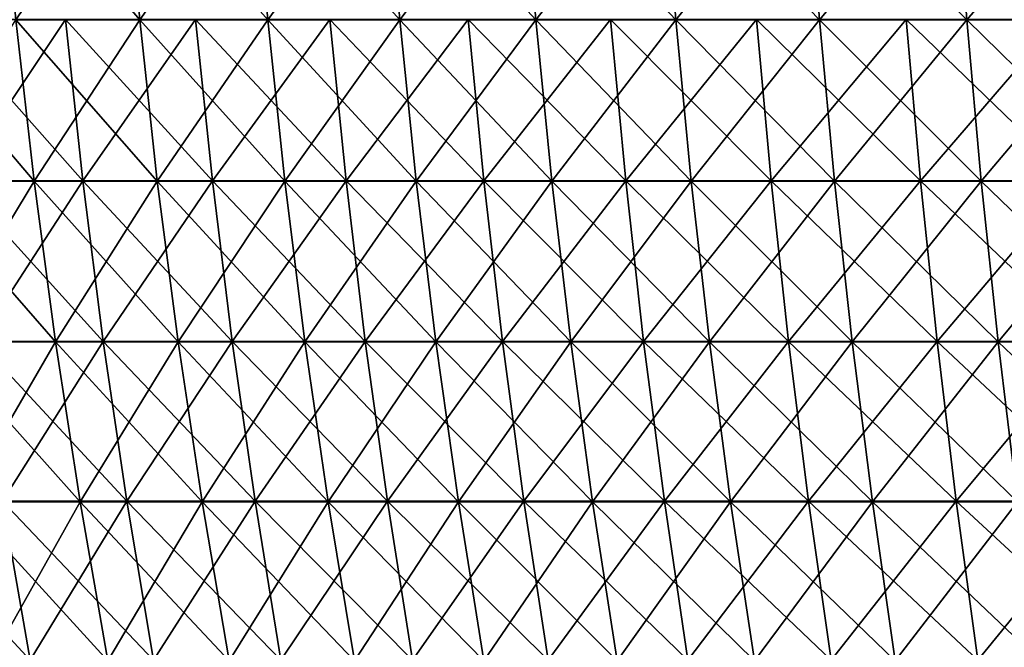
# Model space of a CAD drawing. Header units: millimetres. Extents: x -125 to 125, y -45 to 4025.
# Tile 381 of 656: x -93 to -73, y 3996 to 4009. Entities that reach past the tile are written whole.
import ezdxf

# ---------------------------------------------------------------- set-up
doc = ezdxf.new("R2010")
doc.units = ezdxf.units.MM
doc.header["$LTSCALE"] = 6.999206
for name, color, linetype in [('21', 7, 'CONTINUOUS'), ('22', 7, 'CONTINUOUS'), ('23', 7, 'CONTINUOUS'), ('24', 7, 'CONTINUOUS')]:
    doc.layers.add(name, color=color, linetype=linetype)

msp = doc.modelspace()

# ---------------------------------------------------------------- linework, layer by layer
at = {"layer": '21', "color": 7, "linetype": 'CONTINUOUS'}
for points in [[(-93.754, 4005.425, 80.324), (-91.236, 4005.425, 83.173), (-94.112, 4008.668, 80.63), (-93.754, 4005.425, 80.324)], [(-94.112, 4008.668, 80.63), (-91.236, 4005.425, 83.173), (-91.584, 4008.668, 83.49), (-94.112, 4008.668, 80.63)], [(-91.236, 4005.425, 83.173), (-88.632, 4005.425, 85.943), (-91.584, 4008.668, 83.49), (-91.236, 4005.425, 83.173)], [(-91.584, 4008.668, 83.49), (-88.632, 4005.425, 85.943), (-88.97, 4008.668, 86.271), (-91.584, 4008.668, 83.49)], [(-88.632, 4005.425, 85.943), (-85.943, 4005.425, 88.632), (-88.97, 4008.668, 86.271), (-88.632, 4005.425, 85.943)], [(-88.97, 4008.668, 86.271), (-85.943, 4005.425, 88.632), (-86.271, 4008.668, 88.97), (-88.97, 4008.668, 86.271)], [(-85.943, 4005.425, 88.632), (-83.173, 4005.425, 91.236), (-86.271, 4008.668, 88.97), (-85.943, 4005.425, 88.632)], [(-86.271, 4008.668, 88.97), (-83.173, 4005.425, 91.236), (-83.49, 4008.668, 91.584), (-86.271, 4008.668, 88.97)], [(-83.173, 4005.425, 91.236), (-80.324, 4005.425, 93.754), (-83.49, 4008.668, 91.584), (-83.173, 4005.425, 91.236)], [(-83.49, 4008.668, 91.584), (-80.324, 4005.425, 93.754), (-80.63, 4008.668, 94.112), (-83.49, 4008.668, 91.584)], [(-80.324, 4005.425, 93.754), (-77.399, 4005.425, 96.184), (-80.63, 4008.668, 94.112), (-80.324, 4005.425, 93.754)], [(-80.63, 4008.668, 94.112), (-77.399, 4005.425, 96.184), (-77.694, 4008.668, 96.55), (-80.63, 4008.668, 94.112)], [(-77.399, 4005.425, 96.184), (-74.4, 4005.425, 98.521), (-77.694, 4008.668, 96.55), (-77.399, 4005.425, 96.184)], [(-77.694, 4008.668, 96.55), (-74.4, 4005.425, 98.521), (-74.684, 4008.668, 98.897), (-77.694, 4008.668, 96.55)], [(-74.4, 4005.425, 98.521), (-71.331, 4005.425, 100.766), (-74.684, 4008.668, 98.897), (-74.4, 4005.425, 98.521)], [(-74.684, 4008.668, 98.897), (-71.331, 4005.425, 100.766), (-71.603, 4008.668, 101.15), (-74.684, 4008.668, 98.897)], [(-93.333, 4002.196, 79.963), (-90.826, 4002.196, 82.799), (-93.754, 4005.425, 80.324), (-93.333, 4002.196, 79.963)], [(-93.754, 4005.425, 80.324), (-90.826, 4002.196, 82.799), (-91.236, 4005.425, 83.173), (-93.754, 4005.425, 80.324)], [(-90.826, 4002.196, 82.799), (-88.233, 4002.196, 85.557), (-91.236, 4005.425, 83.173), (-90.826, 4002.196, 82.799)], [(-91.236, 4005.425, 83.173), (-88.233, 4002.196, 85.557), (-88.632, 4005.425, 85.943), (-91.236, 4005.425, 83.173)], [(-88.233, 4002.196, 85.557), (-85.557, 4002.196, 88.233), (-88.632, 4005.425, 85.943), (-88.233, 4002.196, 85.557)], [(-88.632, 4005.425, 85.943), (-85.557, 4002.196, 88.233), (-85.943, 4005.425, 88.632), (-88.632, 4005.425, 85.943)], [(-85.557, 4002.196, 88.233), (-82.799, 4002.196, 90.826), (-85.943, 4005.425, 88.632), (-85.557, 4002.196, 88.233)], [(-85.943, 4005.425, 88.632), (-82.799, 4002.196, 90.826), (-83.173, 4005.425, 91.236), (-85.943, 4005.425, 88.632)], [(-82.799, 4002.196, 90.826), (-79.963, 4002.196, 93.333), (-83.173, 4005.425, 91.236), (-82.799, 4002.196, 90.826)], [(-83.173, 4005.425, 91.236), (-79.963, 4002.196, 93.333), (-80.324, 4005.425, 93.754), (-83.173, 4005.425, 91.236)], [(-79.963, 4002.196, 93.333), (-77.05, 4002.196, 95.751), (-80.324, 4005.425, 93.754), (-79.963, 4002.196, 93.333)], [(-80.324, 4005.425, 93.754), (-77.05, 4002.196, 95.751), (-77.399, 4005.425, 96.184), (-80.324, 4005.425, 93.754)], [(-77.05, 4002.196, 95.751), (-74.065, 4002.196, 98.078), (-77.399, 4005.425, 96.184), (-77.05, 4002.196, 95.751)], [(-77.399, 4005.425, 96.184), (-74.065, 4002.196, 98.078), (-74.4, 4005.425, 98.521), (-77.399, 4005.425, 96.184)], [(-74.065, 4002.196, 98.078), (-71.01, 4002.196, 100.313), (-74.4, 4005.425, 98.521), (-74.065, 4002.196, 98.078)], [(-74.4, 4005.425, 98.521), (-71.01, 4002.196, 100.313), (-71.331, 4005.425, 100.766), (-74.4, 4005.425, 98.521)], [(-92.847, 3998.983, 79.546), (-90.353, 3998.983, 82.368), (-93.333, 4002.196, 79.963), (-92.847, 3998.983, 79.546)], [(-93.333, 4002.196, 79.963), (-90.353, 3998.983, 82.368), (-90.826, 4002.196, 82.799), (-93.333, 4002.196, 79.963)], [(-90.353, 3998.983, 82.368), (-87.774, 3998.983, 85.111), (-90.826, 4002.196, 82.799), (-90.353, 3998.983, 82.368)], [(-90.826, 4002.196, 82.799), (-87.774, 3998.983, 85.111), (-88.233, 4002.196, 85.557), (-90.826, 4002.196, 82.799)], [(-87.774, 3998.983, 85.111), (-85.111, 3998.983, 87.774), (-88.233, 4002.196, 85.557), (-87.774, 3998.983, 85.111)], [(-88.233, 4002.196, 85.557), (-85.111, 3998.983, 87.774), (-85.557, 4002.196, 88.233), (-88.233, 4002.196, 85.557)], [(-85.111, 3998.983, 87.774), (-82.368, 3998.983, 90.353), (-85.557, 4002.196, 88.233), (-85.111, 3998.983, 87.774)], [(-85.557, 4002.196, 88.233), (-82.368, 3998.983, 90.353), (-82.799, 4002.196, 90.826), (-85.557, 4002.196, 88.233)], [(-82.368, 3998.983, 90.353), (-79.546, 3998.983, 92.847), (-82.799, 4002.196, 90.826), (-82.368, 3998.983, 90.353)], [(-82.799, 4002.196, 90.826), (-79.546, 3998.983, 92.847), (-79.963, 4002.196, 93.333), (-82.799, 4002.196, 90.826)], [(-79.546, 3998.983, 92.847), (-76.649, 3998.983, 95.252), (-79.963, 4002.196, 93.333), (-79.546, 3998.983, 92.847)], [(-79.963, 4002.196, 93.333), (-76.649, 3998.983, 95.252), (-77.05, 4002.196, 95.751), (-79.963, 4002.196, 93.333)], [(-76.649, 3998.983, 95.252), (-73.68, 3998.983, 97.568), (-77.05, 4002.196, 95.751), (-76.649, 3998.983, 95.252)], [(-77.05, 4002.196, 95.751), (-73.68, 3998.983, 97.568), (-74.065, 4002.196, 98.078), (-77.05, 4002.196, 95.751)], [(-73.68, 3998.983, 97.568), (-70.64, 3998.983, 99.79), (-74.065, 4002.196, 98.078), (-73.68, 3998.983, 97.568)], [(-74.065, 4002.196, 98.078), (-70.64, 3998.983, 99.79), (-71.01, 4002.196, 100.313), (-74.065, 4002.196, 98.078)], [(-94.688, 3995.788, 76.195), (-92.297, 3995.788, 79.075), (-95.252, 3998.983, 76.649), (-94.688, 3995.788, 76.195)], [(-95.252, 3998.983, 76.649), (-92.297, 3995.788, 79.075), (-92.847, 3998.983, 79.546), (-95.252, 3998.983, 76.649)], [(-92.297, 3995.788, 79.075), (-89.818, 3995.788, 81.88), (-92.847, 3998.983, 79.546), (-92.297, 3995.788, 79.075)], [(-92.847, 3998.983, 79.546), (-89.818, 3995.788, 81.88), (-90.353, 3998.983, 82.368), (-92.847, 3998.983, 79.546)], [(-89.818, 3995.788, 81.88), (-87.254, 3995.788, 84.607), (-90.353, 3998.983, 82.368), (-89.818, 3995.788, 81.88)], [(-90.353, 3998.983, 82.368), (-87.254, 3995.788, 84.607), (-87.774, 3998.983, 85.111), (-90.353, 3998.983, 82.368)], [(-87.254, 3995.788, 84.607), (-84.607, 3995.788, 87.254), (-87.774, 3998.983, 85.111), (-87.254, 3995.788, 84.607)], [(-87.774, 3998.983, 85.111), (-84.607, 3995.788, 87.254), (-85.111, 3998.983, 87.774), (-87.774, 3998.983, 85.111)], [(-84.607, 3995.788, 87.254), (-81.88, 3995.788, 89.818), (-85.111, 3998.983, 87.774), (-84.607, 3995.788, 87.254)], [(-85.111, 3998.983, 87.774), (-81.88, 3995.788, 89.818), (-82.368, 3998.983, 90.353), (-85.111, 3998.983, 87.774)], [(-81.88, 3995.788, 89.818), (-79.075, 3995.788, 92.297), (-82.368, 3998.983, 90.353), (-81.88, 3995.788, 89.818)], [(-82.368, 3998.983, 90.353), (-79.075, 3995.788, 92.297), (-79.546, 3998.983, 92.847), (-82.368, 3998.983, 90.353)], [(-79.075, 3995.788, 92.297), (-76.195, 3995.788, 94.688), (-79.546, 3998.983, 92.847), (-79.075, 3995.788, 92.297)], [(-79.546, 3998.983, 92.847), (-76.195, 3995.788, 94.688), (-76.649, 3998.983, 95.252), (-79.546, 3998.983, 92.847)], [(-76.195, 3995.788, 94.688), (-73.243, 3995.788, 96.99), (-76.649, 3998.983, 95.252), (-76.195, 3995.788, 94.688)], [(-76.649, 3998.983, 95.252), (-73.243, 3995.788, 96.99), (-73.68, 3998.983, 97.568), (-76.649, 3998.983, 95.252)], [(-73.243, 3995.788, 96.99), (-70.222, 3995.788, 99.199), (-73.68, 3998.983, 97.568), (-73.243, 3995.788, 96.99)], [(-73.68, 3998.983, 97.568), (-70.222, 3995.788, 99.199), (-70.64, 3998.983, 99.79), (-73.68, 3998.983, 97.568)]]:
    msp.add_3dface(points, dxfattribs=at)
at = {"layer": '22', "color": 7, "linetype": 'CONTINUOUS'}
for points in [[(-91.584, 4008.668, -83.49), (-93.754, 4005.425, -80.324), (-94.112, 4008.668, -80.63), (-91.584, 4008.668, -83.49)], [(-91.236, 4005.425, -83.173), (-93.754, 4005.425, -80.324), (-91.584, 4008.668, -83.49), (-91.236, 4005.425, -83.173)], [(-88.97, 4008.668, -86.271), (-91.236, 4005.425, -83.173), (-91.584, 4008.668, -83.49), (-88.97, 4008.668, -86.271)], [(-88.632, 4005.425, -85.943), (-91.236, 4005.425, -83.173), (-88.97, 4008.668, -86.271), (-88.632, 4005.425, -85.943)], [(-86.271, 4008.668, -88.97), (-88.632, 4005.425, -85.943), (-88.97, 4008.668, -86.271), (-86.271, 4008.668, -88.97)], [(-85.943, 4005.425, -88.632), (-88.632, 4005.425, -85.943), (-86.271, 4008.668, -88.97), (-85.943, 4005.425, -88.632)], [(-83.49, 4008.668, -91.584), (-85.943, 4005.425, -88.632), (-86.271, 4008.668, -88.97), (-83.49, 4008.668, -91.584)], [(-83.173, 4005.425, -91.236), (-85.943, 4005.425, -88.632), (-83.49, 4008.668, -91.584), (-83.173, 4005.425, -91.236)], [(-80.63, 4008.668, -94.112), (-83.173, 4005.425, -91.236), (-83.49, 4008.668, -91.584), (-80.63, 4008.668, -94.112)], [(-80.324, 4005.425, -93.754), (-83.173, 4005.425, -91.236), (-80.63, 4008.668, -94.112), (-80.324, 4005.425, -93.754)], [(-77.694, 4008.668, -96.55), (-80.324, 4005.425, -93.754), (-80.63, 4008.668, -94.112), (-77.694, 4008.668, -96.55)], [(-77.399, 4005.425, -96.184), (-80.324, 4005.425, -93.754), (-77.694, 4008.668, -96.55), (-77.399, 4005.425, -96.184)], [(-74.684, 4008.668, -98.897), (-77.399, 4005.425, -96.184), (-77.694, 4008.668, -96.55), (-74.684, 4008.668, -98.897)], [(-74.4, 4005.425, -98.521), (-77.399, 4005.425, -96.184), (-74.684, 4008.668, -98.897), (-74.4, 4005.425, -98.521)], [(-71.603, 4008.668, -101.15), (-74.4, 4005.425, -98.521), (-74.684, 4008.668, -98.897), (-71.603, 4008.668, -101.15)], [(-71.331, 4005.425, -100.766), (-74.4, 4005.425, -98.521), (-71.603, 4008.668, -101.15), (-71.331, 4005.425, -100.766)], [(-91.236, 4005.425, -83.173), (-93.333, 4002.196, -79.963), (-93.754, 4005.425, -80.324), (-91.236, 4005.425, -83.173)], [(-90.826, 4002.196, -82.799), (-93.333, 4002.196, -79.963), (-91.236, 4005.425, -83.173), (-90.826, 4002.196, -82.799)], [(-88.632, 4005.425, -85.943), (-90.826, 4002.196, -82.799), (-91.236, 4005.425, -83.173), (-88.632, 4005.425, -85.943)], [(-88.233, 4002.196, -85.557), (-90.826, 4002.196, -82.799), (-88.632, 4005.425, -85.943), (-88.233, 4002.196, -85.557)], [(-85.943, 4005.425, -88.632), (-88.233, 4002.196, -85.557), (-88.632, 4005.425, -85.943), (-85.943, 4005.425, -88.632)], [(-85.557, 4002.196, -88.233), (-88.233, 4002.196, -85.557), (-85.943, 4005.425, -88.632), (-85.557, 4002.196, -88.233)], [(-83.173, 4005.425, -91.236), (-85.557, 4002.196, -88.233), (-85.943, 4005.425, -88.632), (-83.173, 4005.425, -91.236)], [(-82.799, 4002.196, -90.826), (-85.557, 4002.196, -88.233), (-83.173, 4005.425, -91.236), (-82.799, 4002.196, -90.826)], [(-80.324, 4005.425, -93.754), (-82.799, 4002.196, -90.826), (-83.173, 4005.425, -91.236), (-80.324, 4005.425, -93.754)], [(-79.963, 4002.196, -93.333), (-82.799, 4002.196, -90.826), (-80.324, 4005.425, -93.754), (-79.963, 4002.196, -93.333)], [(-77.399, 4005.425, -96.184), (-79.963, 4002.196, -93.333), (-80.324, 4005.425, -93.754), (-77.399, 4005.425, -96.184)], [(-77.05, 4002.196, -95.751), (-79.963, 4002.196, -93.333), (-77.399, 4005.425, -96.184), (-77.05, 4002.196, -95.751)], [(-74.4, 4005.425, -98.521), (-77.05, 4002.196, -95.751), (-77.399, 4005.425, -96.184), (-74.4, 4005.425, -98.521)], [(-74.065, 4002.196, -98.078), (-77.05, 4002.196, -95.751), (-74.4, 4005.425, -98.521), (-74.065, 4002.196, -98.078)], [(-71.331, 4005.425, -100.766), (-74.065, 4002.196, -98.078), (-74.4, 4005.425, -98.521), (-71.331, 4005.425, -100.766)], [(-71.01, 4002.196, -100.313), (-74.065, 4002.196, -98.078), (-71.331, 4005.425, -100.766), (-71.01, 4002.196, -100.313)], [(-90.826, 4002.196, -82.799), (-92.847, 3998.983, -79.546), (-93.333, 4002.196, -79.963), (-90.826, 4002.196, -82.799)], [(-90.353, 3998.983, -82.368), (-92.847, 3998.983, -79.546), (-90.826, 4002.196, -82.799), (-90.353, 3998.983, -82.368)], [(-88.233, 4002.196, -85.557), (-90.353, 3998.983, -82.368), (-90.826, 4002.196, -82.799), (-88.233, 4002.196, -85.557)], [(-87.774, 3998.983, -85.111), (-90.353, 3998.983, -82.368), (-88.233, 4002.196, -85.557), (-87.774, 3998.983, -85.111)], [(-85.557, 4002.196, -88.233), (-87.774, 3998.983, -85.111), (-88.233, 4002.196, -85.557), (-85.557, 4002.196, -88.233)], [(-85.111, 3998.983, -87.774), (-87.774, 3998.983, -85.111), (-85.557, 4002.196, -88.233), (-85.111, 3998.983, -87.774)], [(-82.799, 4002.196, -90.826), (-85.111, 3998.983, -87.774), (-85.557, 4002.196, -88.233), (-82.799, 4002.196, -90.826)], [(-82.368, 3998.983, -90.353), (-85.111, 3998.983, -87.774), (-82.799, 4002.196, -90.826), (-82.368, 3998.983, -90.353)], [(-79.963, 4002.196, -93.333), (-82.368, 3998.983, -90.353), (-82.799, 4002.196, -90.826), (-79.963, 4002.196, -93.333)], [(-79.546, 3998.983, -92.847), (-82.368, 3998.983, -90.353), (-79.963, 4002.196, -93.333), (-79.546, 3998.983, -92.847)], [(-77.05, 4002.196, -95.751), (-79.546, 3998.983, -92.847), (-79.963, 4002.196, -93.333), (-77.05, 4002.196, -95.751)], [(-76.649, 3998.983, -95.252), (-79.546, 3998.983, -92.847), (-77.05, 4002.196, -95.751), (-76.649, 3998.983, -95.252)], [(-74.065, 4002.196, -98.078), (-76.649, 3998.983, -95.252), (-77.05, 4002.196, -95.751), (-74.065, 4002.196, -98.078)], [(-73.68, 3998.983, -97.568), (-76.649, 3998.983, -95.252), (-74.065, 4002.196, -98.078), (-73.68, 3998.983, -97.568)], [(-71.01, 4002.196, -100.313), (-73.68, 3998.983, -97.568), (-74.065, 4002.196, -98.078), (-71.01, 4002.196, -100.313)], [(-70.64, 3998.983, -99.79), (-73.68, 3998.983, -97.568), (-71.01, 4002.196, -100.313), (-70.64, 3998.983, -99.79)], [(-92.297, 3995.788, -79.075), (-94.688, 3995.788, -76.195), (-92.847, 3998.983, -79.546), (-92.297, 3995.788, -79.075)], [(-90.353, 3998.983, -82.368), (-92.297, 3995.788, -79.075), (-92.847, 3998.983, -79.546), (-90.353, 3998.983, -82.368)], [(-89.818, 3995.788, -81.88), (-92.297, 3995.788, -79.075), (-90.353, 3998.983, -82.368), (-89.818, 3995.788, -81.88)], [(-87.774, 3998.983, -85.111), (-89.818, 3995.788, -81.88), (-90.353, 3998.983, -82.368), (-87.774, 3998.983, -85.111)], [(-87.254, 3995.788, -84.607), (-89.818, 3995.788, -81.88), (-87.774, 3998.983, -85.111), (-87.254, 3995.788, -84.607)], [(-85.111, 3998.983, -87.774), (-87.254, 3995.788, -84.607), (-87.774, 3998.983, -85.111), (-85.111, 3998.983, -87.774)], [(-84.607, 3995.788, -87.254), (-87.254, 3995.788, -84.607), (-85.111, 3998.983, -87.774), (-84.607, 3995.788, -87.254)], [(-82.368, 3998.983, -90.353), (-84.607, 3995.788, -87.254), (-85.111, 3998.983, -87.774), (-82.368, 3998.983, -90.353)], [(-81.88, 3995.788, -89.818), (-84.607, 3995.788, -87.254), (-82.368, 3998.983, -90.353), (-81.88, 3995.788, -89.818)], [(-79.546, 3998.983, -92.847), (-81.88, 3995.788, -89.818), (-82.368, 3998.983, -90.353), (-79.546, 3998.983, -92.847)], [(-79.075, 3995.788, -92.297), (-81.88, 3995.788, -89.818), (-79.546, 3998.983, -92.847), (-79.075, 3995.788, -92.297)], [(-76.649, 3998.983, -95.252), (-79.075, 3995.788, -92.297), (-79.546, 3998.983, -92.847), (-76.649, 3998.983, -95.252)], [(-76.195, 3995.788, -94.688), (-79.075, 3995.788, -92.297), (-76.649, 3998.983, -95.252), (-76.195, 3995.788, -94.688)], [(-73.68, 3998.983, -97.568), (-76.195, 3995.788, -94.688), (-76.649, 3998.983, -95.252), (-73.68, 3998.983, -97.568)], [(-73.243, 3995.788, -96.99), (-76.195, 3995.788, -94.688), (-73.68, 3998.983, -97.568), (-73.243, 3995.788, -96.99)], [(-70.64, 3998.983, -99.79), (-73.243, 3995.788, -96.99), (-73.68, 3998.983, -97.568), (-70.64, 3998.983, -99.79)], [(-70.222, 3995.788, -99.199), (-73.243, 3995.788, -96.99), (-70.64, 3998.983, -99.79), (-70.222, 3995.788, -99.199)]]:
    msp.add_3dface(points, dxfattribs=at)
at = {"layer": '23', "color": 7, "linetype": 'CONTINUOUS'}
for points in [[(-92.579, 4008.658, -79.317), (-90.092, 4008.658, -82.13), (-92.877, 4011.913, -79.572), (-92.579, 4008.658, -79.317)], [(-92.877, 4011.913, -79.572), (-90.092, 4008.658, -82.13), (-90.382, 4011.913, -82.394), (-92.877, 4011.913, -79.572)], [(-90.092, 4008.658, -82.13), (-87.52, 4008.658, -84.865), (-90.382, 4011.913, -82.394), (-90.092, 4008.658, -82.13)], [(-90.382, 4011.913, -82.394), (-87.52, 4008.658, -84.865), (-87.802, 4011.913, -85.138), (-90.382, 4011.913, -82.394)], [(-87.52, 4008.658, -84.865), (-84.865, 4008.658, -87.52), (-87.802, 4011.913, -85.138), (-87.52, 4008.658, -84.865)], [(-87.802, 4011.913, -85.138), (-84.865, 4008.658, -87.52), (-85.138, 4011.913, -87.802), (-87.802, 4011.913, -85.138)], [(-84.865, 4008.658, -87.52), (-82.13, 4008.658, -90.092), (-85.138, 4011.913, -87.802), (-84.865, 4008.658, -87.52)], [(-85.138, 4011.913, -87.802), (-82.13, 4008.658, -90.092), (-82.394, 4011.913, -90.382), (-85.138, 4011.913, -87.802)], [(-82.13, 4008.658, -90.092), (-79.317, 4008.658, -92.579), (-82.394, 4011.913, -90.382), (-82.13, 4008.658, -90.092)], [(-82.394, 4011.913, -90.382), (-79.317, 4008.658, -92.579), (-79.572, 4011.913, -92.877), (-82.394, 4011.913, -90.382)], [(-79.317, 4008.658, -92.579), (-76.428, 4008.658, -94.977), (-79.572, 4011.913, -92.877), (-79.317, 4008.658, -92.579)], [(-79.572, 4011.913, -92.877), (-76.428, 4008.658, -94.977), (-76.674, 4011.913, -95.283), (-79.572, 4011.913, -92.877)], [(-76.428, 4008.658, -94.977), (-73.467, 4008.658, -97.286), (-76.674, 4011.913, -95.283), (-76.428, 4008.658, -94.977)], [(-76.674, 4011.913, -95.283), (-73.467, 4008.658, -97.286), (-73.703, 4011.913, -97.599), (-76.674, 4011.913, -95.283)], [(-73.467, 4008.658, -97.286), (-70.436, 4008.658, -99.502), (-73.703, 4011.913, -97.599), (-73.467, 4008.658, -97.286)], [(-73.703, 4011.913, -97.599), (-70.436, 4008.658, -99.502), (-70.663, 4011.913, -99.822), (-73.703, 4011.913, -97.599)], [(-94.604, 4005.414, -76.128), (-92.215, 4005.414, -79.005), (-94.977, 4008.658, -76.428), (-94.604, 4005.414, -76.128)], [(-94.977, 4008.658, -76.428), (-92.215, 4005.414, -79.005), (-92.579, 4008.658, -79.317), (-94.977, 4008.658, -76.428)], [(-92.215, 4005.414, -79.005), (-89.738, 4005.414, -81.807), (-92.579, 4008.658, -79.317), (-92.215, 4005.414, -79.005)], [(-92.579, 4008.658, -79.317), (-89.738, 4005.414, -81.807), (-90.092, 4008.658, -82.13), (-92.579, 4008.658, -79.317)], [(-89.738, 4005.414, -81.807), (-87.176, 4005.414, -84.532), (-90.092, 4008.658, -82.13), (-89.738, 4005.414, -81.807)], [(-90.092, 4008.658, -82.13), (-87.176, 4005.414, -84.532), (-87.52, 4008.658, -84.865), (-90.092, 4008.658, -82.13)], [(-87.176, 4005.414, -84.532), (-84.532, 4005.414, -87.176), (-87.52, 4008.658, -84.865), (-87.176, 4005.414, -84.532)], [(-87.52, 4008.658, -84.865), (-84.532, 4005.414, -87.176), (-84.865, 4008.658, -87.52), (-87.52, 4008.658, -84.865)], [(-84.532, 4005.414, -87.176), (-81.807, 4005.414, -89.738), (-84.865, 4008.658, -87.52), (-84.532, 4005.414, -87.176)], [(-84.865, 4008.658, -87.52), (-81.807, 4005.414, -89.738), (-82.13, 4008.658, -90.092), (-84.865, 4008.658, -87.52)], [(-81.807, 4005.414, -89.738), (-79.005, 4005.414, -92.215), (-82.13, 4008.658, -90.092), (-81.807, 4005.414, -89.738)], [(-82.13, 4008.658, -90.092), (-79.005, 4005.414, -92.215), (-79.317, 4008.658, -92.579), (-82.13, 4008.658, -90.092)], [(-79.005, 4005.414, -92.215), (-76.128, 4005.414, -94.604), (-79.317, 4008.658, -92.579), (-79.005, 4005.414, -92.215)], [(-79.317, 4008.658, -92.579), (-76.128, 4005.414, -94.604), (-76.428, 4008.658, -94.977), (-79.317, 4008.658, -92.579)], [(-76.128, 4005.414, -94.604), (-73.178, 4005.414, -96.904), (-76.428, 4008.658, -94.977), (-76.128, 4005.414, -94.604)], [(-76.428, 4008.658, -94.977), (-73.178, 4005.414, -96.904), (-73.467, 4008.658, -97.286), (-76.428, 4008.658, -94.977)], [(-73.178, 4005.414, -96.904), (-70.159, 4005.414, -99.111), (-73.467, 4008.658, -97.286), (-73.178, 4005.414, -96.904)], [(-73.467, 4008.658, -97.286), (-70.159, 4005.414, -99.111), (-70.436, 4008.658, -99.502), (-73.467, 4008.658, -97.286)], [(-94.164, 4002.185, -75.773), (-91.786, 4002.185, -78.637), (-94.604, 4005.414, -76.128), (-94.164, 4002.185, -75.773)], [(-94.604, 4005.414, -76.128), (-91.786, 4002.185, -78.637), (-92.215, 4005.414, -79.005), (-94.604, 4005.414, -76.128)], [(-91.786, 4002.185, -78.637), (-89.321, 4002.185, -81.427), (-92.215, 4005.414, -79.005), (-91.786, 4002.185, -78.637)], [(-92.215, 4005.414, -79.005), (-89.321, 4002.185, -81.427), (-89.738, 4005.414, -81.807), (-92.215, 4005.414, -79.005)], [(-89.321, 4002.185, -81.427), (-86.771, 4002.185, -84.139), (-89.738, 4005.414, -81.807), (-89.321, 4002.185, -81.427)], [(-89.738, 4005.414, -81.807), (-86.771, 4002.185, -84.139), (-87.176, 4005.414, -84.532), (-89.738, 4005.414, -81.807)], [(-86.771, 4002.185, -84.139), (-84.139, 4002.185, -86.771), (-87.176, 4005.414, -84.532), (-86.771, 4002.185, -84.139)], [(-87.176, 4005.414, -84.532), (-84.139, 4002.185, -86.771), (-84.532, 4005.414, -87.176), (-87.176, 4005.414, -84.532)], [(-84.139, 4002.185, -86.771), (-81.427, 4002.185, -89.321), (-84.532, 4005.414, -87.176), (-84.139, 4002.185, -86.771)], [(-84.532, 4005.414, -87.176), (-81.427, 4002.185, -89.321), (-81.807, 4005.414, -89.738), (-84.532, 4005.414, -87.176)], [(-81.427, 4002.185, -89.321), (-78.637, 4002.185, -91.786), (-81.807, 4005.414, -89.738), (-81.427, 4002.185, -89.321)], [(-81.807, 4005.414, -89.738), (-78.637, 4002.185, -91.786), (-79.005, 4005.414, -92.215), (-81.807, 4005.414, -89.738)], [(-78.637, 4002.185, -91.786), (-75.773, 4002.185, -94.164), (-79.005, 4005.414, -92.215), (-78.637, 4002.185, -91.786)], [(-79.005, 4005.414, -92.215), (-75.773, 4002.185, -94.164), (-76.128, 4005.414, -94.604), (-79.005, 4005.414, -92.215)], [(-75.773, 4002.185, -94.164), (-72.838, 4002.185, -96.453), (-76.128, 4005.414, -94.604), (-75.773, 4002.185, -94.164)], [(-76.128, 4005.414, -94.604), (-72.838, 4002.185, -96.453), (-73.178, 4005.414, -96.904), (-76.128, 4005.414, -94.604)], [(-72.838, 4002.185, -96.453), (-69.833, 4002.185, -98.65), (-73.178, 4005.414, -96.904), (-72.838, 4002.185, -96.453)], [(-73.178, 4005.414, -96.904), (-69.833, 4002.185, -98.65), (-70.159, 4005.414, -99.111), (-73.178, 4005.414, -96.904)], [(-93.657, 3998.971, -75.365), (-91.291, 3998.971, -78.214), (-94.164, 4002.185, -75.773), (-93.657, 3998.971, -75.365)], [(-94.164, 4002.185, -75.773), (-91.291, 3998.971, -78.214), (-91.786, 4002.185, -78.637), (-94.164, 4002.185, -75.773)], [(-91.291, 3998.971, -78.214), (-88.84, 3998.971, -80.988), (-91.786, 4002.185, -78.637), (-91.291, 3998.971, -78.214)], [(-91.786, 4002.185, -78.637), (-88.84, 3998.971, -80.988), (-89.321, 4002.185, -81.427), (-91.786, 4002.185, -78.637)], [(-88.84, 3998.971, -80.988), (-86.303, 3998.971, -83.685), (-89.321, 4002.185, -81.427), (-88.84, 3998.971, -80.988)], [(-89.321, 4002.185, -81.427), (-86.303, 3998.971, -83.685), (-86.771, 4002.185, -84.139), (-89.321, 4002.185, -81.427)], [(-86.303, 3998.971, -83.685), (-83.685, 3998.971, -86.303), (-86.771, 4002.185, -84.139), (-86.303, 3998.971, -83.685)], [(-86.771, 4002.185, -84.139), (-83.685, 3998.971, -86.303), (-84.139, 4002.185, -86.771), (-86.771, 4002.185, -84.139)], [(-83.685, 3998.971, -86.303), (-80.988, 3998.971, -88.84), (-84.139, 4002.185, -86.771), (-83.685, 3998.971, -86.303)], [(-84.139, 4002.185, -86.771), (-80.988, 3998.971, -88.84), (-81.427, 4002.185, -89.321), (-84.139, 4002.185, -86.771)], [(-80.988, 3998.971, -88.84), (-78.214, 3998.971, -91.291), (-81.427, 4002.185, -89.321), (-80.988, 3998.971, -88.84)], [(-81.427, 4002.185, -89.321), (-78.214, 3998.971, -91.291), (-78.637, 4002.185, -91.786), (-81.427, 4002.185, -89.321)], [(-78.214, 3998.971, -91.291), (-75.365, 3998.971, -93.657), (-78.637, 4002.185, -91.786), (-78.214, 3998.971, -91.291)], [(-78.637, 4002.185, -91.786), (-75.365, 3998.971, -93.657), (-75.773, 4002.185, -94.164), (-78.637, 4002.185, -91.786)], [(-75.365, 3998.971, -93.657), (-72.445, 3998.971, -95.933), (-75.773, 4002.185, -94.164), (-75.365, 3998.971, -93.657)], [(-75.773, 4002.185, -94.164), (-72.445, 3998.971, -95.933), (-72.838, 4002.185, -96.453), (-75.773, 4002.185, -94.164)], [(-72.445, 3998.971, -95.933), (-69.457, 3998.971, -98.119), (-72.838, 4002.185, -96.453), (-72.445, 3998.971, -95.933)], [(-72.838, 4002.185, -96.453), (-69.457, 3998.971, -98.119), (-69.833, 4002.185, -98.65), (-72.838, 4002.185, -96.453)], [(-93.083, 3995.776, -74.904), (-90.732, 3995.776, -77.735), (-93.657, 3998.971, -75.365), (-93.083, 3995.776, -74.904)], [(-93.657, 3998.971, -75.365), (-90.732, 3995.776, -77.735), (-91.291, 3998.971, -78.214), (-93.657, 3998.971, -75.365)], [(-90.732, 3995.776, -77.735), (-88.295, 3995.776, -80.492), (-91.291, 3998.971, -78.214), (-90.732, 3995.776, -77.735)], [(-91.291, 3998.971, -78.214), (-88.295, 3995.776, -80.492), (-88.84, 3998.971, -80.988), (-91.291, 3998.971, -78.214)], [(-88.295, 3995.776, -80.492), (-85.775, 3995.776, -83.173), (-88.84, 3998.971, -80.988), (-88.295, 3995.776, -80.492)], [(-88.84, 3998.971, -80.988), (-85.775, 3995.776, -83.173), (-86.303, 3998.971, -83.685), (-88.84, 3998.971, -80.988)], [(-85.775, 3995.776, -83.173), (-83.173, 3995.776, -85.775), (-86.303, 3998.971, -83.685), (-85.775, 3995.776, -83.173)], [(-86.303, 3998.971, -83.685), (-83.173, 3995.776, -85.775), (-83.685, 3998.971, -86.303), (-86.303, 3998.971, -83.685)], [(-83.173, 3995.776, -85.775), (-80.492, 3995.776, -88.295), (-83.685, 3998.971, -86.303), (-83.173, 3995.776, -85.775)], [(-83.685, 3998.971, -86.303), (-80.492, 3995.776, -88.295), (-80.988, 3998.971, -88.84), (-83.685, 3998.971, -86.303)], [(-80.492, 3995.776, -88.295), (-77.735, 3995.776, -90.732), (-80.988, 3998.971, -88.84), (-80.492, 3995.776, -88.295)], [(-80.988, 3998.971, -88.84), (-77.735, 3995.776, -90.732), (-78.214, 3998.971, -91.291), (-80.988, 3998.971, -88.84)], [(-77.735, 3995.776, -90.732), (-74.904, 3995.776, -93.083), (-78.214, 3998.971, -91.291), (-77.735, 3995.776, -90.732)], [(-78.214, 3998.971, -91.291), (-74.904, 3995.776, -93.083), (-75.365, 3998.971, -93.657), (-78.214, 3998.971, -91.291)], [(-74.904, 3995.776, -93.083), (-72.002, 3995.776, -95.345), (-75.365, 3998.971, -93.657), (-74.904, 3995.776, -93.083)], [(-75.365, 3998.971, -93.657), (-72.002, 3995.776, -95.345), (-72.445, 3998.971, -95.933), (-75.365, 3998.971, -93.657)]]:
    msp.add_3dface(points, dxfattribs=at)
at = {"layer": '24', "color": 7, "linetype": 'CONTINUOUS'}
for points in [[(-90.382, 4011.913, 82.394), (-92.579, 4008.658, 79.317), (-92.877, 4011.913, 79.572), (-90.382, 4011.913, 82.394)], [(-90.092, 4008.658, 82.13), (-92.579, 4008.658, 79.317), (-90.382, 4011.913, 82.394), (-90.092, 4008.658, 82.13)], [(-87.802, 4011.913, 85.138), (-90.092, 4008.658, 82.13), (-90.382, 4011.913, 82.394), (-87.802, 4011.913, 85.138)], [(-87.52, 4008.658, 84.865), (-90.092, 4008.658, 82.13), (-87.802, 4011.913, 85.138), (-87.52, 4008.658, 84.865)], [(-85.138, 4011.913, 87.802), (-87.52, 4008.658, 84.865), (-87.802, 4011.913, 85.138), (-85.138, 4011.913, 87.802)], [(-84.865, 4008.658, 87.52), (-87.52, 4008.658, 84.865), (-85.138, 4011.913, 87.802), (-84.865, 4008.658, 87.52)], [(-82.394, 4011.913, 90.382), (-84.865, 4008.658, 87.52), (-85.138, 4011.913, 87.802), (-82.394, 4011.913, 90.382)], [(-82.13, 4008.658, 90.092), (-84.865, 4008.658, 87.52), (-82.394, 4011.913, 90.382), (-82.13, 4008.658, 90.092)], [(-79.572, 4011.913, 92.877), (-82.13, 4008.658, 90.092), (-82.394, 4011.913, 90.382), (-79.572, 4011.913, 92.877)], [(-79.317, 4008.658, 92.579), (-82.13, 4008.658, 90.092), (-79.572, 4011.913, 92.877), (-79.317, 4008.658, 92.579)], [(-76.674, 4011.913, 95.283), (-79.317, 4008.658, 92.579), (-79.572, 4011.913, 92.877), (-76.674, 4011.913, 95.283)], [(-76.428, 4008.658, 94.977), (-79.317, 4008.658, 92.579), (-76.674, 4011.913, 95.283), (-76.428, 4008.658, 94.977)], [(-73.703, 4011.913, 97.599), (-76.428, 4008.658, 94.977), (-76.674, 4011.913, 95.283), (-73.703, 4011.913, 97.599)], [(-73.467, 4008.658, 97.286), (-76.428, 4008.658, 94.977), (-73.703, 4011.913, 97.599), (-73.467, 4008.658, 97.286)], [(-70.663, 4011.913, 99.822), (-73.467, 4008.658, 97.286), (-73.703, 4011.913, 97.599), (-70.663, 4011.913, 99.822)], [(-70.436, 4008.658, 99.502), (-73.467, 4008.658, 97.286), (-70.663, 4011.913, 99.822), (-70.436, 4008.658, 99.502)], [(-92.215, 4005.414, 79.005), (-94.604, 4005.414, 76.128), (-92.579, 4008.658, 79.317), (-92.215, 4005.414, 79.005)], [(-90.092, 4008.658, 82.13), (-92.215, 4005.414, 79.005), (-92.579, 4008.658, 79.317), (-90.092, 4008.658, 82.13)], [(-89.738, 4005.414, 81.807), (-92.215, 4005.414, 79.005), (-90.092, 4008.658, 82.13), (-89.738, 4005.414, 81.807)], [(-87.52, 4008.658, 84.865), (-89.738, 4005.414, 81.807), (-90.092, 4008.658, 82.13), (-87.52, 4008.658, 84.865)], [(-87.176, 4005.414, 84.532), (-89.738, 4005.414, 81.807), (-87.52, 4008.658, 84.865), (-87.176, 4005.414, 84.532)], [(-84.865, 4008.658, 87.52), (-87.176, 4005.414, 84.532), (-87.52, 4008.658, 84.865), (-84.865, 4008.658, 87.52)], [(-84.532, 4005.414, 87.176), (-87.176, 4005.414, 84.532), (-84.865, 4008.658, 87.52), (-84.532, 4005.414, 87.176)], [(-82.13, 4008.658, 90.092), (-84.532, 4005.414, 87.176), (-84.865, 4008.658, 87.52), (-82.13, 4008.658, 90.092)], [(-81.807, 4005.414, 89.738), (-84.532, 4005.414, 87.176), (-82.13, 4008.658, 90.092), (-81.807, 4005.414, 89.738)], [(-79.317, 4008.658, 92.579), (-81.807, 4005.414, 89.738), (-82.13, 4008.658, 90.092), (-79.317, 4008.658, 92.579)], [(-79.005, 4005.414, 92.215), (-81.807, 4005.414, 89.738), (-79.317, 4008.658, 92.579), (-79.005, 4005.414, 92.215)], [(-76.428, 4008.658, 94.977), (-79.005, 4005.414, 92.215), (-79.317, 4008.658, 92.579), (-76.428, 4008.658, 94.977)], [(-76.128, 4005.414, 94.604), (-79.005, 4005.414, 92.215), (-76.428, 4008.658, 94.977), (-76.128, 4005.414, 94.604)], [(-73.467, 4008.658, 97.286), (-76.128, 4005.414, 94.604), (-76.428, 4008.658, 94.977), (-73.467, 4008.658, 97.286)], [(-73.178, 4005.414, 96.904), (-76.128, 4005.414, 94.604), (-73.467, 4008.658, 97.286), (-73.178, 4005.414, 96.904)], [(-70.436, 4008.658, 99.502), (-73.178, 4005.414, 96.904), (-73.467, 4008.658, 97.286), (-70.436, 4008.658, 99.502)], [(-70.159, 4005.414, 99.111), (-73.178, 4005.414, 96.904), (-70.436, 4008.658, 99.502), (-70.159, 4005.414, 99.111)], [(-92.215, 4005.414, 79.005), (-94.164, 4002.185, 75.773), (-94.604, 4005.414, 76.128), (-92.215, 4005.414, 79.005)], [(-91.786, 4002.185, 78.637), (-94.164, 4002.185, 75.773), (-92.215, 4005.414, 79.005), (-91.786, 4002.185, 78.637)], [(-89.738, 4005.414, 81.807), (-91.786, 4002.185, 78.637), (-92.215, 4005.414, 79.005), (-89.738, 4005.414, 81.807)], [(-89.321, 4002.185, 81.427), (-91.786, 4002.185, 78.637), (-89.738, 4005.414, 81.807), (-89.321, 4002.185, 81.427)], [(-87.176, 4005.414, 84.532), (-89.321, 4002.185, 81.427), (-89.738, 4005.414, 81.807), (-87.176, 4005.414, 84.532)], [(-86.771, 4002.185, 84.139), (-89.321, 4002.185, 81.427), (-87.176, 4005.414, 84.532), (-86.771, 4002.185, 84.139)], [(-84.532, 4005.414, 87.176), (-86.771, 4002.185, 84.139), (-87.176, 4005.414, 84.532), (-84.532, 4005.414, 87.176)], [(-84.139, 4002.185, 86.771), (-86.771, 4002.185, 84.139), (-84.532, 4005.414, 87.176), (-84.139, 4002.185, 86.771)], [(-81.807, 4005.414, 89.738), (-84.139, 4002.185, 86.771), (-84.532, 4005.414, 87.176), (-81.807, 4005.414, 89.738)], [(-81.427, 4002.185, 89.321), (-84.139, 4002.185, 86.771), (-81.807, 4005.414, 89.738), (-81.427, 4002.185, 89.321)], [(-79.005, 4005.414, 92.215), (-81.427, 4002.185, 89.321), (-81.807, 4005.414, 89.738), (-79.005, 4005.414, 92.215)], [(-78.637, 4002.185, 91.786), (-81.427, 4002.185, 89.321), (-79.005, 4005.414, 92.215), (-78.637, 4002.185, 91.786)], [(-76.128, 4005.414, 94.604), (-78.637, 4002.185, 91.786), (-79.005, 4005.414, 92.215), (-76.128, 4005.414, 94.604)], [(-75.773, 4002.185, 94.164), (-78.637, 4002.185, 91.786), (-76.128, 4005.414, 94.604), (-75.773, 4002.185, 94.164)], [(-73.178, 4005.414, 96.904), (-75.773, 4002.185, 94.164), (-76.128, 4005.414, 94.604), (-73.178, 4005.414, 96.904)], [(-72.838, 4002.185, 96.453), (-75.773, 4002.185, 94.164), (-73.178, 4005.414, 96.904), (-72.838, 4002.185, 96.453)], [(-70.159, 4005.414, 99.111), (-72.838, 4002.185, 96.453), (-73.178, 4005.414, 96.904), (-70.159, 4005.414, 99.111)], [(-69.833, 4002.185, 98.65), (-72.838, 4002.185, 96.453), (-70.159, 4005.414, 99.111), (-69.833, 4002.185, 98.65)], [(-91.786, 4002.185, 78.637), (-93.657, 3998.971, 75.365), (-94.164, 4002.185, 75.773), (-91.786, 4002.185, 78.637)], [(-91.291, 3998.971, 78.214), (-93.657, 3998.971, 75.365), (-91.786, 4002.185, 78.637), (-91.291, 3998.971, 78.214)], [(-89.321, 4002.185, 81.427), (-91.291, 3998.971, 78.214), (-91.786, 4002.185, 78.637), (-89.321, 4002.185, 81.427)], [(-88.84, 3998.971, 80.988), (-91.291, 3998.971, 78.214), (-89.321, 4002.185, 81.427), (-88.84, 3998.971, 80.988)], [(-86.771, 4002.185, 84.139), (-88.84, 3998.971, 80.988), (-89.321, 4002.185, 81.427), (-86.771, 4002.185, 84.139)], [(-86.303, 3998.971, 83.685), (-88.84, 3998.971, 80.988), (-86.771, 4002.185, 84.139), (-86.303, 3998.971, 83.685)], [(-84.139, 4002.185, 86.771), (-86.303, 3998.971, 83.685), (-86.771, 4002.185, 84.139), (-84.139, 4002.185, 86.771)], [(-83.685, 3998.971, 86.303), (-86.303, 3998.971, 83.685), (-84.139, 4002.185, 86.771), (-83.685, 3998.971, 86.303)], [(-81.427, 4002.185, 89.321), (-83.685, 3998.971, 86.303), (-84.139, 4002.185, 86.771), (-81.427, 4002.185, 89.321)], [(-80.988, 3998.971, 88.84), (-83.685, 3998.971, 86.303), (-81.427, 4002.185, 89.321), (-80.988, 3998.971, 88.84)], [(-78.637, 4002.185, 91.786), (-80.988, 3998.971, 88.84), (-81.427, 4002.185, 89.321), (-78.637, 4002.185, 91.786)], [(-78.214, 3998.971, 91.291), (-80.988, 3998.971, 88.84), (-78.637, 4002.185, 91.786), (-78.214, 3998.971, 91.291)], [(-75.773, 4002.185, 94.164), (-78.214, 3998.971, 91.291), (-78.637, 4002.185, 91.786), (-75.773, 4002.185, 94.164)], [(-75.365, 3998.971, 93.657), (-78.214, 3998.971, 91.291), (-75.773, 4002.185, 94.164), (-75.365, 3998.971, 93.657)], [(-72.838, 4002.185, 96.453), (-75.365, 3998.971, 93.657), (-75.773, 4002.185, 94.164), (-72.838, 4002.185, 96.453)], [(-72.445, 3998.971, 95.933), (-75.365, 3998.971, 93.657), (-72.838, 4002.185, 96.453), (-72.445, 3998.971, 95.933)], [(-69.833, 4002.185, 98.65), (-72.445, 3998.971, 95.933), (-72.838, 4002.185, 96.453), (-69.833, 4002.185, 98.65)], [(-91.291, 3998.971, 78.214), (-93.083, 3995.776, 74.904), (-93.657, 3998.971, 75.365), (-91.291, 3998.971, 78.214)], [(-90.732, 3995.776, 77.735), (-93.083, 3995.776, 74.904), (-91.291, 3998.971, 78.214), (-90.732, 3995.776, 77.735)], [(-88.84, 3998.971, 80.988), (-90.732, 3995.776, 77.735), (-91.291, 3998.971, 78.214), (-88.84, 3998.971, 80.988)], [(-88.295, 3995.776, 80.492), (-90.732, 3995.776, 77.735), (-88.84, 3998.971, 80.988), (-88.295, 3995.776, 80.492)], [(-86.303, 3998.971, 83.685), (-88.295, 3995.776, 80.492), (-88.84, 3998.971, 80.988), (-86.303, 3998.971, 83.685)], [(-85.775, 3995.776, 83.173), (-88.295, 3995.776, 80.492), (-86.303, 3998.971, 83.685), (-85.775, 3995.776, 83.173)], [(-83.685, 3998.971, 86.303), (-85.775, 3995.776, 83.173), (-86.303, 3998.971, 83.685), (-83.685, 3998.971, 86.303)], [(-83.173, 3995.776, 85.775), (-85.775, 3995.776, 83.173), (-83.685, 3998.971, 86.303), (-83.173, 3995.776, 85.775)], [(-80.988, 3998.971, 88.84), (-83.173, 3995.776, 85.775), (-83.685, 3998.971, 86.303), (-80.988, 3998.971, 88.84)], [(-80.492, 3995.776, 88.295), (-83.173, 3995.776, 85.775), (-80.988, 3998.971, 88.84), (-80.492, 3995.776, 88.295)], [(-78.214, 3998.971, 91.291), (-80.492, 3995.776, 88.295), (-80.988, 3998.971, 88.84), (-78.214, 3998.971, 91.291)], [(-77.735, 3995.776, 90.732), (-80.492, 3995.776, 88.295), (-78.214, 3998.971, 91.291), (-77.735, 3995.776, 90.732)], [(-75.365, 3998.971, 93.657), (-77.735, 3995.776, 90.732), (-78.214, 3998.971, 91.291), (-75.365, 3998.971, 93.657)], [(-74.904, 3995.776, 93.083), (-77.735, 3995.776, 90.732), (-75.365, 3998.971, 93.657), (-74.904, 3995.776, 93.083)], [(-72.445, 3998.971, 95.933), (-74.904, 3995.776, 93.083), (-75.365, 3998.971, 93.657), (-72.445, 3998.971, 95.933)], [(-72.002, 3995.776, 95.345), (-74.904, 3995.776, 93.083), (-72.445, 3998.971, 95.933), (-72.002, 3995.776, 95.345)]]:
    msp.add_3dface(points, dxfattribs=at)

doc.saveas('drawing.dxf')
